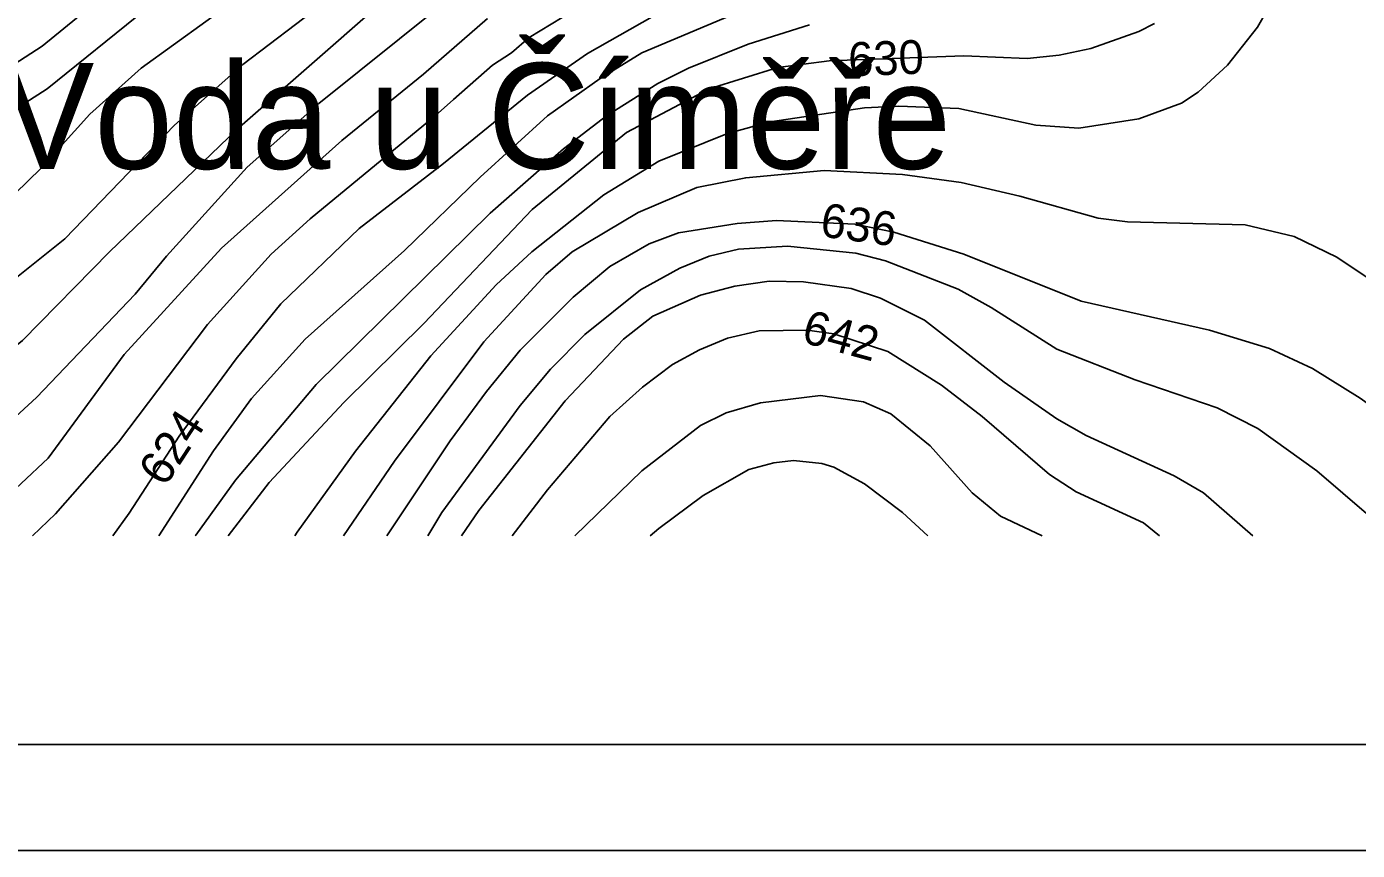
# Model space of a CAD drawing. Extents: x -709418 to -703832, y -1161719 to -1157826.
# Drawn here: x -708772.4 to -708457.9, y -1161718.9 to -1161524.2 of the extents above; entities that cross this region are included whole.
import ezdxf

# ---------------------------------------------------------------- set-up
doc = ezdxf.new("R2010")
doc.units = 0
for name, color, linetype in [('104_název KÚ', 7, 'Continuous'), ('120_vrstevnice hlavní', 7, 'Continuous'), ('121_vrstevnice hlavní_popis', 7, 'Continuous'), ('122_vrstevnice základní', 7, 'Continuous'), ('800_mřížka', 7, 'Continuous')]:
    doc.layers.add(name, color=color, linetype=linetype)

msp = doc.modelspace()

# ---------------------------------------------------------------- linework, layer by layer
at = {"layer": '120_vrstevnice hlavní'}
for points in [[(-708664.9, -1161319.25), (-708644.51, -1161362.64), (-708639.01, -1161375.66), (-708634.82, -1161388.68), (-708633.51, -1161401.69), (-708634.24, -1161410.37), (-708635.68, -1161419.05), (-708639.88, -1161432.07), (-708643.49, -1161440.75), (-708648.56, -1161449.28), (-708655.5, -1161457.67), (-708668.66, -1161470.4), (-708682.26, -1161481.1), (-708689.49, -1161486.02), (-708725.65, -1161507), (-708733.46, -1161512.06), (-708744.31, -1161520.16), (-708767.6, -1161538.96), (-708782.35, -1161548.36)], [(-708663.46, -1161522.33), (-708678.64, -1161535.49), (-708697.88, -1161551.11), (-708726.38, -1161576.57), (-708749.37, -1161601.74), (-708767.31, -1161626.18), (-708780.18, -1161638.19), (-708788.14, -1161644.12), (-708788.92, -1161644.59)], [(-708505.79, -1161523.49), (-708509.55, -1161525.36), (-708520.84, -1161529.42), (-708528.36, -1161531.01), (-708535.88, -1161531.73), (-708550.92, -1161531.15), (-708582.74, -1161532.31), (-708594.89, -1161533.9), (-708611.09, -1161538.96), (-708630.62, -1161549.23), (-708652.9, -1161567.46), (-708678.5, -1161594.36), (-708697.45, -1161613.02), (-708715.09, -1161631.97), (-708724.78, -1161644.55), (-708724.81, -1161644.59)], [(-708669.6, -1161644.59), (-708665.51, -1161638.6), (-708645.09, -1161612.67), (-708631.34, -1161598.12), (-708624.4, -1161592.62), (-708613.12, -1161587.71), (-708605.02, -1161585.54), (-708596.92, -1161584.38), (-708588.82, -1161584.52), (-708577.54, -1161586.12), (-708570.59, -1161588.43), (-708560.18, -1161593.64), (-708541.38, -1161608.25), (-708528.94, -1161616.93), (-708521.99, -1161620.83), (-708501.16, -1161630.38), (-708494.22, -1161634.43), (-708482.61, -1161644.59)]]:
    msp.add_lwpolyline(points, dxfattribs=at)
at = {"layer": '122_vrstevnice základní'}
for points in [[(-708678.79, -1161312.88), (-708658.68, -1161370.74), (-708656.95, -1161377.68), (-708655.79, -1161389.26), (-708655.93, -1161400.83), (-708657.53, -1161415), (-708659.26, -1161421.94), (-708662.73, -1161431.2), (-708667.94, -1161440.46), (-708676.62, -1161452.46), (-708686.74, -1161462.16), (-708716.97, -1161485.01), (-708751.25, -1161514.52), (-708768.76, -1161528.84), (-708780.62, -1161536.5)], [(-708894.45, -1161644.59), (-708876.95, -1161638.19), (-708870.01, -1161636.31), (-708844.55, -1161631.1), (-708830.66, -1161627.34), (-708808.97, -1161619.53), (-708791.9, -1161611.72), (-708781.2, -1161604.63), (-708773.39, -1161598.41), (-708752.85, -1161577.44), (-708722.76, -1161548.51), (-708689.2, -1161519.15), (-708652.32, -1161492.96), (-708639.59, -1161482.98), (-708613.99, -1161467.94), (-708601.11, -1161459.26), (-708590.99, -1161449.72), (-708586.22, -1161443.35), (-708584.05, -1161439.45), (-708581.88, -1161433.52), (-708580.86, -1161424.26), (-708581.73, -1161412.69)], [(-708527.78, -1161430.62), (-708530.38, -1161446.82), (-708532.55, -1161456.08), (-708537.33, -1161469.97), (-708542.97, -1161479.37), (-708546.44, -1161482.84), (-708550.78, -1161485.73), (-708558.44, -1161488.92), (-708576.67, -1161492.1), (-708596.48, -1161498.9), (-708638, -1161517.27), (-708653.62, -1161526.81), (-708657.81, -1161530.43), (-708662.3, -1161533.32), (-708671.56, -1161541.42), (-708675.89, -1161545.33), (-708705.4, -1161569.63), (-708714.66, -1161578.02), (-708729.7, -1161594.65), (-708750.68, -1161622.42), (-708765.57, -1161639.34), (-708771.04, -1161644.59)], [(-708622.96, -1161556.03), (-708606.76, -1161549.52), (-708596.63, -1161546.77), (-708574.35, -1161543.45), (-708566.25, -1161543.01), (-708552.08, -1161543.59), (-708533.85, -1161547.5), (-708523.73, -1161548.22), (-708509.55, -1161546.05), (-708499.43, -1161542.29), (-708495.52, -1161539.69), (-708488.58, -1161533.32), (-708481.49, -1161524.35), (-708463.7, -1161493.25), (-708458.35, -1161485.59), (-708454.3, -1161481.68)], [(-708707.14, -1161506.42), (-708745.32, -1161534.04), (-708757.47, -1161544.89), (-708769.05, -1161557.77), (-708775.12, -1161563.7)], [(-708665.19, -1161511.77), (-708703.38, -1161542.43), (-708720.3, -1161557.48), (-708739.39, -1161578.45), (-708746.77, -1161587.42), (-708770.06, -1161611.86), (-708782.93, -1161623.58)], [(-708702.65, -1161519), (-708721.31, -1161533.18), (-708737.51, -1161547.5), (-708763.41, -1161574.4), (-708777.15, -1161585.39)], [(-708752.03, -1161644.59), (-708748.22, -1161639.2), (-708736.36, -1161620.98), (-708722.9, -1161602.75), (-708712.35, -1161589.73), (-708693.83, -1161571.94), (-708673.87, -1161556.61), (-708654.05, -1161540.41), (-708639.88, -1161530.57), (-708624.55, -1161521.89)], [(-708604.73, -1161521.03), (-708627.01, -1161530.43), (-708636.84, -1161536.5), (-708649.28, -1161545.33), (-708665.19, -1161559.79), (-708683.13, -1161577.15), (-708706.56, -1161598.12), (-708719.29, -1161612.15), (-708728.26, -1161624.45), (-708741.2, -1161644.59)], [(-708616.01, -1161534.04), (-708601.84, -1161528.4), (-708587.37, -1161523.77)], [(-708732.57, -1161644.59), (-708732.45, -1161644.41), (-708723.05, -1161631.39), (-708703.96, -1161608.82), (-708662.88, -1161568.32), (-708645.52, -1161553.14), (-708635.39, -1161545.33), (-708623.24, -1161537.66), (-708616.01, -1161534.04)], [(-708709.04, -1161644.59), (-708708.44, -1161643.68), (-708694.7, -1161624.59), (-708676.91, -1161602.03), (-708661.43, -1161585.25), (-708653.04, -1161577.44), (-708635.97, -1161563.99), (-708622.96, -1161556.03)], [(-708390.74, -1161644.59), (-708399.48, -1161636.45), (-708424.79, -1161610.27), (-708443.02, -1161596.82), (-708456.04, -1161583.22), (-708462.69, -1161578.74), (-708472.81, -1161573.82), (-708484.39, -1161571.07), (-708512.16, -1161570.35), (-708519.1, -1161569.48), (-708537.61, -1161564.27), (-708551.5, -1161561.09), (-708565.39, -1161559.21), (-708583.9, -1161558.2), (-708602.42, -1161559.94), (-708613.99, -1161562.25), (-708627.87, -1161568.18), (-708643.49, -1161577.44), (-708649.71, -1161582.79), (-708664.32, -1161598.7), (-708685.44, -1161626.91), (-708697.51, -1161644.59)], [(-708414.09, -1161644.59), (-708424.65, -1161637.75), (-708447.94, -1161618.66), (-708457.19, -1161612.01), (-708468.47, -1161605.06), (-708478.6, -1161600.29), (-708492.78, -1161595.95), (-708523.15, -1161589.15), (-708550.92, -1161578.02), (-708567.41, -1161572.81), (-708576.67, -1161570.93), (-708595.18, -1161570.06), (-708604.44, -1161570.78), (-708618.33, -1161572.95), (-708625.27, -1161575.56), (-708634.53, -1161580.91), (-708643.21, -1161588.14), (-708655.79, -1161600.73), (-708663.74, -1161610.42), (-708672.28, -1161622.13), (-708687.29, -1161644.59)], [(-708449.55, -1161644.59), (-708467.46, -1161629.22), (-708481.35, -1161619.24), (-708491.04, -1161614.32), (-708510.42, -1161607.67), (-708528.94, -1161600.44), (-708544.41, -1161590.6), (-708552.22, -1161586.26), (-708569.44, -1161579.61), (-708576.38, -1161577.73), (-708592.58, -1161576.14), (-708604.15, -1161576.86), (-708611.09, -1161578.45), (-708618.04, -1161581.34), (-708627.29, -1161586.41), (-708640.46, -1161596.96), (-708648.56, -1161605.21), (-708655.79, -1161613.74), (-708674.3, -1161639.06), (-708677.56, -1161644.59)], [(-708657.64, -1161644.59), (-708649.28, -1161633.7), (-708634.53, -1161616.35), (-708626.86, -1161609.4), (-708619.77, -1161604.05), (-708613.41, -1161600.58), (-708606.76, -1161597.83), (-708599.23, -1161596.1), (-708587.95, -1161595.95), (-708581.59, -1161596.82), (-708568.86, -1161601.01), (-708556.13, -1161608.97), (-708546.58, -1161616.35), (-708530.67, -1161630.09), (-708524.31, -1161634.14), (-708508.4, -1161641.52), (-708504.61, -1161644.59)], [(-708532.4, -1161644.59), (-708542.24, -1161639.92), (-708548.9, -1161634.43), (-708558.88, -1161623.29), (-708568.14, -1161615.77), (-708574.64, -1161612.88), (-708584.77, -1161611.43), (-708598.94, -1161613.16), (-708607.04, -1161615.48), (-708613.12, -1161618.52), (-708627.01, -1161629.22), (-708642.86, -1161644.59)], [(-708625.07, -1161644.59), (-708622.95, -1161642.82), (-708612.54, -1161635.01), (-708601.69, -1161628.93), (-708595.76, -1161627.34), (-708591.13, -1161626.76), (-708584.48, -1161627.48), (-708581.59, -1161628.35), (-708574.35, -1161632.26), (-708565.39, -1161639.06), (-708559.37, -1161644.59)]]:
    msp.add_lwpolyline(points, dxfattribs=at)
at = {"layer": '800_mřížka'}
for points in [[(-703832.2, -1161718.9), (-703832.2, -1157825.62), (-709417.73, -1157825.62), (-709417.73, -1161718.9)], [(-703857.2, -1161693.9), (-703857.2, -1157850.62), (-709392.73, -1157850.62), (-709392.73, -1161693.9)]]:
    msp.add_lwpolyline(points, close=True, dxfattribs=at)

# ---------------------------------------------------------------- texts
at = {"layer": '104_název KÚ'}
msp.add_text('k. ú. Dobrá Voda u Číměře', height=25, dxfattribs=at).set_placement((-708951.53, -1161557.84))
at = {"layer": '121_vrstevnice hlavní_popis'}
for s, rotation, p in [('630', 2.1009, (-708578.08, -1161535.98)), ('636', 352.1807, (-708585.08, -1161573.76)), ('642', 344.771, (-708589.56, -1161598.72)), ('624', 56.6462, (-708739.75, -1161633.27))]:
    msp.add_text(s, height=8, rotation=rotation, dxfattribs=at).set_placement(p)

doc.saveas('drawing.dxf')
